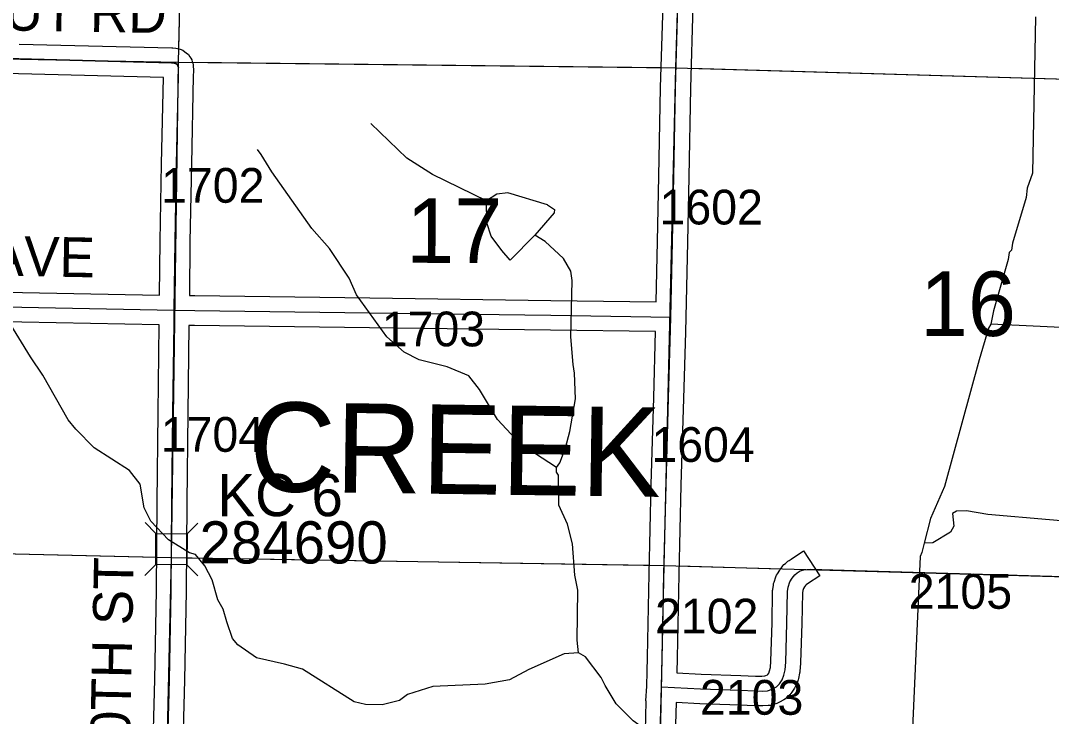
# Model space of a CAD drawing. Extents: x -132.8 to -73.3, y -60 to -26.
# Drawn here: x -115.373 to -113.296, y -53.786 to -52.384 of the extents above; entities that cross this region are included whole.
import ezdxf

# ---------------------------------------------------------------- set-up
doc = ezdxf.new("R2010")
doc.units = 0
for name, color, linetype in [('tdCoHydroRiver', 7, 'Continuous'), ('tdCoSecRdNmbr', 7, 'Continuous'), ('tdCoSecRdTxt', 7, 'Continuous'), ('tdCoSecRteBand', 7, 'Continuous'), ('tdCoSecRteCL', 7, 'Continuous'), ('tdCoSectLine', 7, 'Continuous'), ('tdCoSectLinePart', 7, 'Continuous'), ('tdCoSectNmbr', 7, 'Continuous'), ('tdCoStrucSec', 7, 'Continuous'), ('tdCoStrucSecCoName', 7, 'Continuous'), ('tdCoStrucSecFHWANum', 7, 'Continuous'), ('tdCoSurfGravel', 7, 'Continuous'), ('tdCoSurfLNO', 7, 'Continuous'), ('tdCoTwpNameTxt', 7, 'Continuous')]:
    doc.layers.add(name, color=color, linetype=linetype)

msp = doc.modelspace()

# ---------------------------------------------------------------- linework, layer by layer
at = {"layer": 'tdCoHydroRiver'}
for points in [[(-112.4148, -52.3362), (-112.4475, -52.4442), (-112.4704, -52.4736), (-112.504, -52.4917), (-112.5085, -52.5468), (-112.5155, -52.5734), (-112.5256, -52.5984), (-112.5469, -52.6294), (-112.6053, -52.6911), (-112.6374, -52.7108), (-112.6794, -52.7491), (-112.7169, -52.7971), (-112.7719, -52.8493), (-112.83, -52.8999), (-112.8578, -52.9387), (-112.8761, -52.9745), (-112.9005, -53.0054), (-112.9214, -53.0191), (-113.418, -52.9954)], [(-113.3281, -52.3761), (-113.3345, -52.6914), (-113.3448, -52.7212), (-113.3468, -52.74), (-113.3744, -52.8324), (-113.3763, -52.8466), (-113.3812, -52.8512), (-113.3831, -52.8653), (-113.4126, -52.9687), (-113.418, -52.9954)], [(-114.4345, -52.7471), (-114.5436, -52.6938), (-114.5949, -52.6609), (-114.6673, -52.5912)], [(-114.2934, -53.2839), (-114.3664, -53.2363), (-114.4125, -53.1878), (-114.4488, -53.1269), (-114.4703, -53.0996), (-114.514, -53.0811), (-114.5704, -53.067), (-114.6001, -53.0521), (-114.6356, -53.0212), (-114.6966, -52.936), (-114.7115, -52.9025), (-114.751, -52.8431), (-114.7863, -52.8028), (-114.8671, -52.6887), (-114.8883, -52.6535), (-114.8959, -52.6438)], [(-114.3116, -52.7549), (-114.3915, -52.7308), (-114.4136, -52.7334), (-114.4345, -52.7471)], [(-114.3368, -52.8158), (-114.387, -52.8666), (-114.4039, -52.8472), (-114.4252, -52.8183), (-114.434, -52.7912), (-114.4345, -52.7471)], [(-114.3116, -52.7549), (-114.2976, -52.7647), (-114.2978, -52.771), (-114.3368, -52.8158)], [(-114.2934, -53.2839), (-114.2869, -53.2746), (-114.2751, -53.2449), (-114.2663, -53.212), (-114.2552, -53.1461), (-114.257, -53.0939), (-114.2597, -53.0765), (-114.2647, -53.0212), (-114.2618, -52.9076), (-114.2645, -52.8886), (-114.2796, -52.863), (-114.3166, -52.8289), (-114.3368, -52.8158)], [(-115.0333, -53.456), (-115.0752, -53.4297), (-115.1106, -53.3925), (-115.1241, -53.3653), (-115.1324, -53.3178), (-115.1538, -53.2904), (-115.2252, -53.2444), (-115.2622, -53.2072), (-115.2775, -53.1879), (-115.3289, -53.0982), (-115.3532, -53.0613), (-115.4002, -52.9844)], [(-113.418, -52.9954), (-113.4229, -53.0032), (-113.4419, -53.0674), (-113.5115, -53.3228), (-113.5399, -53.3867), (-113.5523, -53.4369)], [(-114.2492, -53.6574), (-114.2517, -53.6321), (-114.2507, -53.5311), (-114.2563, -53.501), (-114.261, -53.4378), (-114.271, -53.3981), (-114.289, -53.3598), (-114.2891, -53.2998), (-114.2936, -53.2934), (-114.2934, -53.2839)], [(-113.1757, -53.4007), (-113.4245, -53.3786), (-113.4669, -53.3712), (-113.4875, -53.3723), (-113.4955, -53.3768), (-113.493, -53.4021), (-113.4996, -53.4146), (-113.5349, -53.4358), (-113.5523, -53.4369)], [(-113.5523, -53.4369), (-113.5575, -53.4557), (-113.5608, -53.4635), (-113.579, -53.8701), (-113.5789, -54.0531)], [(-114.2492, -53.6574), (-114.2777, -53.6598), (-114.3495, -53.6911), (-114.3879, -53.7122), (-114.437, -53.7205), (-114.5429, -53.7257), (-114.5938, -53.7417), (-114.6099, -53.7539), (-114.6449, -53.7625), (-114.678, -53.7617), (-114.7015, -53.7563), (-114.8056, -53.6906), (-114.8417, -53.6802), (-114.8982, -53.6677), (-114.9354, -53.6415), (-114.9461, -53.6286), (-114.9579, -53.5952), (-114.9651, -53.5697), (-114.9757, -53.5505), (-114.9873, -53.5108), (-115.0024, -53.482), (-115.0208, -53.4595), (-115.0333, -53.456)], [(-113.5789, -54.0531), (-113.5946, -54.0512), (-113.6275, -54.0377), (-113.6526, -54.0339), (-113.6874, -54.0377), (-113.732, -54.0524), (-113.7542, -54.0566), (-113.792, -54.0524), (-113.8233, -54.0437), (-113.8529, -54.0288), (-113.9065, -54.0259), (-113.963, -54.0102), (-113.9862, -53.9923), (-114.0105, -53.9569), (-114.0284, -53.9155), (-114.0311, -53.898), (-114.0492, -53.8644), (-114.0894, -53.8303), (-114.139, -53.7943), (-114.1729, -53.7603), (-114.1956, -53.7235), (-114.2031, -53.7075), (-114.2352, -53.6656), (-114.2492, -53.6574)]]:
    msp.add_lwpolyline(points, dxfattribs=at)
at = {"layer": 'tdCoSecRteBand'}
for points in [[(-114.0925, -52.9506), (-114.0924, -52.9503), (-114.0897, -52.8289), (-114.087, -52.6973), (-114.0836, -52.519), (-114.0836, -52.5189), (-114.0836, -52.5187), (-114.0786, -52.3518)], [(-114.0187, -52.3535), (-114.0236, -52.5203), (-114.027, -52.6985), (-114.027, -52.6985), (-114.027, -52.6985), (-114.0297, -52.8302), (-114.0297, -52.8302), (-114.0297, -52.8303), (-114.0331, -52.9815), (-114.0335, -53.0114), (-114.0338, -53.0114), (-114.0338, -53.0116), (-114.0338, -53.0116), (-114.0376, -53.1451), (-114.0426, -53.3201), (-114.0468, -53.4998), (-114.0502, -53.6677), (-114.0502, -53.6678), (-114.0502, -53.6679), (-114.051, -53.6977), (-114.0019, -53.7003), (-113.9221, -53.7031), (-113.922, -53.7031), (-113.9219, -53.7031), (-113.8924, -53.7043), (-113.8796, -53.7045), (-113.8734, -53.7042), (-113.8713, -53.7035), (-113.8684, -53.7019), (-113.8674, -53.7009), (-113.8658, -53.6984), (-113.8641, -53.6941), (-113.8625, -53.6872), (-113.8613, -53.6742), (-113.8591, -53.5972), (-113.8579, -53.5337), (-113.8579, -53.532), (-113.8576, -53.5303), (-113.8564, -53.5211), (-113.856, -53.5181), (-113.855, -53.5153), (-113.8513, -53.5047), (-113.8502, -53.5014), (-113.8483, -53.4985), (-113.8436, -53.4911), (-113.8429, -53.4899), (-113.8421, -53.4889), (-113.8371, -53.4824), (-113.835, -53.4796), (-113.8322, -53.4774), (-113.8271, -53.4732), (-113.826, -53.4723), (-113.8248, -53.4716), (-113.8208, -53.4689), (-113.7959, -53.4523), (-113.7626, -53.5022), (-113.7875, -53.5188), (-113.7904, -53.5207), (-113.7917, -53.5218), (-113.7937, -53.5243), (-113.7958, -53.5277), (-113.7973, -53.5322), (-113.7979, -53.5366), (-113.7991, -53.5985), (-113.7991, -53.5986), (-113.7992, -53.5987), (-113.8014, -53.6769), (-113.8014, -53.6779), (-113.8015, -53.6789), (-113.803, -53.6947), (-113.8031, -53.6965), (-113.8036, -53.6984), (-113.806, -53.7095), (-113.8065, -53.7118), (-113.8074, -53.714), (-113.8111, -53.7233), (-113.8122, -53.7262), (-113.8139, -53.7288), (-113.8191, -53.7367), (-113.821, -53.7395), (-113.8234, -53.7419), (-113.8296, -53.7478), (-113.8322, -53.7503), (-113.8355, -53.7522), (-113.8441, -53.7571), (-113.8467, -53.7586), (-113.8495, -53.7595), (-113.8584, -53.7625), (-113.8624, -53.7638), (-113.8666, -53.764), (-113.8779, -53.7645), (-113.8788, -53.7645), (-113.8797, -53.7645), (-113.8938, -53.7643), (-113.8941, -53.7643), (-113.8945, -53.7642), (-113.9242, -53.763), (-114.0043, -53.7603), (-114.0045, -53.7603), (-114.0048, -53.7603), (-114.0526, -53.7577), (-114.0549, -53.8457)], [(-115.3763, -52.4312), (-115.0686, -52.4388), (-115.0675, -52.4388), (-115.0664, -52.439), (-115.0607, -52.4395), (-115.0574, -52.4398), (-115.0544, -52.4408), (-115.0516, -52.4417), (-115.0466, -52.4434), (-115.0425, -52.4466), (-115.0394, -52.4489), (-115.0351, -52.4523), (-115.0322, -52.457), (-115.0306, -52.4597), (-115.0285, -52.463), (-115.0274, -52.4667), (-115.0265, -52.4697), (-115.0255, -52.473), (-115.0253, -52.4764), (-115.0249, -52.4821), (-115.0248, -52.4837), (-115.0249, -52.4853), (-115.0253, -52.4959), (-115.0292, -52.6734), (-115.0322, -52.8293), (-115.0333, -52.9377), (-115.0332, -52.9377), (-115.0332, -52.9378), (-115.0331, -52.9378), (-115.0222, -52.938), (-114.6694, -52.9425), (-114.6693, -52.9425), (-114.6693, -52.9425), (-114.3046, -52.9477), (-114.0925, -52.9506)], [(-115.0933, -52.9367), (-115.0922, -52.8285), (-115.0922, -52.8284), (-115.0922, -52.8283), (-115.0892, -52.6722), (-115.0892, -52.6721), (-115.0892, -52.6721), (-115.0854, -52.4984), (-115.3777, -52.4912), (-115.8673, -52.4815), (-115.9808, -52.4806), (-115.9838, -52.5731), (-115.9883, -52.7119), (-115.9883, -52.712), (-115.9883, -52.712), (-115.9945, -52.8874), (-115.9953, -52.9184), (-115.8956, -52.9193), (-115.8954, -52.9193), (-115.8952, -52.9193), (-115.4393, -52.9301), (-115.0933, -52.9367)], [(-115.3734, -54.1002), (-115.3732, -54.1002), (-115.373, -54.1003), (-115.3321, -54.1123), (-115.2836, -54.1252), (-115.2834, -54.1253), (-115.2832, -54.1253), (-115.2161, -54.1442), (-115.1614, -54.1594), (-115.1148, -54.1723), (-115.1121, -54.0664), (-115.1079, -53.8874), (-115.1079, -53.8874), (-115.1079, -53.8873), (-115.1032, -53.7114), (-115.0997, -53.5321), (-115.0985, -53.3543), (-115.0985, -53.3542), (-115.0985, -53.3541), (-115.0963, -53.1738), (-115.0941, -52.9967), (-115.4405, -52.9901)], [(-114.1149, -53.8441), (-114.1125, -53.7554), (-114.1125, -53.7546), (-114.1133, -53.7545), (-114.1117, -53.725), (-114.111, -53.6954), (-114.1102, -53.6664), (-114.1067, -53.4985), (-114.1067, -53.4985), (-114.1067, -53.4984), (-114.1026, -53.3186), (-114.1026, -53.3186), (-114.1026, -53.3185), (-114.0976, -53.1434), (-114.0976, -53.1434), (-114.0976, -53.1434), (-114.0938, -53.0105), (-114.3054, -53.0076), (-114.3054, -53.0076), (-114.3054, -53.0076), (-114.6701, -53.0025), (-115.023, -52.998), (-115.0231, -52.998), (-115.0232, -52.998), (-115.0341, -52.9978), (-115.0363, -53.1746), (-115.0385, -53.3548), (-115.0397, -53.5327), (-115.0397, -53.5329), (-115.0397, -53.5331), (-115.0432, -53.7126), (-115.0432, -53.7127), (-115.0432, -53.7129), (-115.0479, -53.8889)]]:
    msp.add_lwpolyline(points, dxfattribs=at)
at = {"layer": 'tdCoSecRteCL'}
for points in [[(-114.0631, -52.981), (-114.0597, -52.8296), (-114.057, -52.6979), (-114.0536, -52.5196), (-114.0486, -52.3526)], [(-115.0636, -52.9673), (-115.0622, -52.8289), (-115.0592, -52.6728), (-115.0553, -52.4949), (-115.0549, -52.4841), (-115.0553, -52.4783), (-115.0562, -52.4753), (-115.0578, -52.4726), (-115.0608, -52.4703), (-115.0636, -52.4694), (-115.0693, -52.4688), (-115.3771, -52.4612), (-115.8668, -52.4515), (-115.9879, -52.4506), (-116.0097, -52.4492)], [(-116.026, -52.9481), (-116.0017, -52.9483), (-115.8959, -52.9493), (-115.4399, -52.9601), (-115.0636, -52.9673)], [(-115.0883, -54.2096), (-115.0865, -54.206), (-115.0855, -54.2006), (-115.0821, -54.0672), (-115.0779, -53.8881), (-115.0732, -53.7121), (-115.0697, -53.5325), (-115.0685, -53.3545), (-115.0663, -53.1742), (-115.0641, -52.9939), (-115.0636, -52.9673)], [(-115.0636, -52.9673), (-115.0226, -52.968), (-114.6697, -52.9725), (-114.305, -52.9776), (-114.0631, -52.981)], [(-114.0818, -53.7262), (-114.0802, -53.6671), (-114.0768, -53.4991), (-114.0726, -53.3193), (-114.0676, -53.1443), (-114.0637, -53.0059), (-114.0631, -52.981)], [(-114.0818, -53.7262), (-114.0032, -53.7303), (-113.9231, -53.733), (-113.8933, -53.7343), (-113.8792, -53.7345), (-113.8679, -53.734), (-113.859, -53.7311), (-113.8503, -53.7261), (-113.8442, -53.7202), (-113.839, -53.7123), (-113.8353, -53.7029), (-113.8328, -53.6919), (-113.8314, -53.6761), (-113.8291, -53.5979), (-113.8279, -53.5343), (-113.8267, -53.5251), (-113.823, -53.5145), (-113.8183, -53.5071), (-113.8134, -53.5007), (-113.8082, -53.4965), (-113.8042, -53.4939)], [(-114.0946, -54.2606), (-114.0928, -54.1758), (-114.0896, -54.0232), (-114.0849, -53.8449), (-114.0818, -53.7262)]]:
    msp.add_lwpolyline(points, dxfattribs=at)
at = {"layer": 'tdCoSectLine'}
for points in [[(-115.0554, -52.4676), (-115.032, -51.4626)], [(-114.0528, -52.479), (-114.0224, -51.4702)], [(-116.0101, -52.4492), (-115.0554, -52.4676)], [(-115.0696, -53.4657), (-115.0554, -52.4676)], [(-115.0554, -52.4676), (-114.0528, -52.479)], [(-114.0767, -53.4815), (-114.0528, -52.479)], [(-114.0528, -52.479), (-113.0551, -52.5076)], [(-116.042, -53.4425), (-115.0696, -53.4657)], [(-115.0922, -54.4677), (-115.0696, -53.4657)], [(-115.0696, -53.4657), (-114.0767, -53.4815)], [(-114.0982, -54.4827), (-114.0767, -53.4815)], [(-114.0767, -53.4815), (-113.0759, -53.5096)]]:
    msp.add_lwpolyline(points, dxfattribs=at)
at = {"layer": 'tdCoSectLinePart'}
for points in [[(-115.0547, -52.441), (-115.032, -51.4626)], [(-115.0277, -52.4679), (-114.0828, -52.4786)], [(-114.0228, -52.4798), (-113.0551, -52.5076)], [(-116.0116, -53.4433), (-115.0994, -53.465)], [(-115.0394, -53.4662), (-114.1067, -53.481)], [(-114.0466, -53.4823), (-113.8418, -53.4881)], [(-113.7904, -53.4895), (-113.103, -53.5088)]]:
    msp.add_lwpolyline(points, dxfattribs=at)
at = {"layer": 'tdCoStrucSec'}
for points in [[(-115.1226, -53.3949), (-115.1006, -53.4172), (-115.038, -53.4176)], [(-115.0162, -53.3961), (-115.038, -53.4176), (-115.0385, -53.4802)], [(-115.1233, -53.5017), (-115.101, -53.4797), (-115.1006, -53.4172)], [(-115.0165, -53.5024), (-115.0385, -53.4802), (-115.101, -53.4797)]]:
    msp.add_lwpolyline(points, dxfattribs=at)
at = {"layer": 'tdCoSurfGravel'}
for points in [[(-114.0818, -53.7262), (-114.0802, -53.6671), (-114.0768, -53.4991), (-114.0726, -53.3193), (-114.0676, -53.1443), (-114.0637, -53.0059), (-114.0631, -52.981), (-114.0597, -52.8296), (-114.057, -52.6979), (-114.0536, -52.5196), (-114.0486, -52.3526), (-114.0437, -52.1731), (-114.0385, -52.001), (-114.0334, -51.8358), (-114.0269, -51.6624), (-114.022, -51.4702)], [(-116.0097, -52.4492), (-115.9879, -52.4506), (-115.8668, -52.4515), (-115.3771, -52.4612), (-115.0693, -52.4688), (-115.0636, -52.4694), (-115.0608, -52.4703), (-115.0578, -52.4726), (-115.0562, -52.4753), (-115.0553, -52.4783)], [(-115.0883, -54.2096), (-115.0865, -54.206), (-115.0855, -54.2006), (-115.0821, -54.0672), (-115.0779, -53.8881), (-115.0732, -53.7121), (-115.0697, -53.5325), (-115.0685, -53.3545), (-115.0663, -53.1742), (-115.0641, -52.9939), (-115.0636, -52.9673), (-115.0622, -52.8289), (-115.0592, -52.6728), (-115.0553, -52.4949), (-115.0549, -52.4841), (-115.0553, -52.4783)], [(-116.026, -52.9481), (-116.0017, -52.9483), (-115.8959, -52.9493), (-115.4399, -52.9601), (-115.0636, -52.9673), (-115.0226, -52.968), (-114.6697, -52.9725), (-114.305, -52.9776), (-114.0631, -52.981)], [(-114.0818, -53.7262), (-114.0032, -53.7303), (-113.9231, -53.733), (-113.8933, -53.7343), (-113.8792, -53.7345), (-113.8679, -53.734), (-113.859, -53.7311), (-113.8503, -53.7261), (-113.8442, -53.7202), (-113.839, -53.7123), (-113.8353, -53.7029), (-113.8328, -53.6919), (-113.8314, -53.6761), (-113.8291, -53.5979), (-113.8279, -53.5343), (-113.8267, -53.5251), (-113.823, -53.5145), (-113.8183, -53.5071), (-113.8134, -53.5007), (-113.8082, -53.4965), (-113.8042, -53.4939)], [(-114.0946, -54.2606), (-114.0928, -54.1758), (-114.0896, -54.0232), (-114.0849, -53.8449), (-114.0818, -53.7262)]]:
    msp.add_lwpolyline(points, dxfattribs=at)
at = {"layer": 'tdCoSurfLNO'}
for p, q in [((-113.8042, -53.4939), (-113.8023, -53.4926)), ((-113.8023, -53.4926), (-113.7949, -53.4904)), ((-113.7949, -53.4904), (-113.7819, -53.4889)), ((-113.7819, -53.4889), (-113.6911, -53.4917)), ((-113.6911, -53.4917), (-113.2388, -53.5047))]:
    msp.add_line(p, q, dxfattribs=at)

# ---------------------------------------------------------------- texts
at = {"layer": 'tdCoSecRdNmbr'}
for s, rotation, p in [('1702', 359.9135, (-115.0903, -52.7506)), ('1602', 359.9142, (-114.0858, -52.7944)), ('1703', 359.9138, (-114.6456, -53.0399)), ('1704', 359.9135, (-115.091, -53.2524)), ('1604', 359.9142, (-114.1022, -53.2728)), ('2105', 359.9315, (-113.5836, -53.5686)), ('2102', 359.9142, (-114.0949, -53.6184)), ('2103', 359.9142, (-114.0043, -53.7821))]:
    msp.add_text(s, height=0.07, rotation=rotation, dxfattribs=at).set_placement(p)
at = {"layer": 'tdCoSecRdTxt'}
for s, rotation, p in [('CHESTNUT RD', 359.017, (-115.8461, -52.396)), ('BURGAN AVE', 358.905, (-115.9258, -52.8878)), ('250TH ST', 88.7993, (-115.1555, -53.9534))]:
    msp.add_text(s, height=0.08, rotation=rotation, dxfattribs=at).set_placement(p)
at = {"layer": 'tdCoSectNmbr'}
for s, rotation, p in [('17', 359.9138, (-114.5964, -52.8718)), ('16', 359.9145, (-113.561, -53.019))]:
    msp.add_text(s, height=0.13, rotation=rotation, dxfattribs=at).set_placement(p)
at = {"layer": 'tdCoStrucSecCoName'}
msp.add_text('KC 6', height=0.085, dxfattribs=at).set_placement((-114.9767, -53.3823))
at = {"layer": 'tdCoStrucSecFHWANum'}
msp.add_text('284690', height=0.085, dxfattribs=at).set_placement((-115.0128, -53.4776))
at = {"layer": 'tdCoTwpNameTxt'}
msp.add_text('CREEK', height=0.18, rotation=359.2011, dxfattribs=at).set_placement((-114.9136, -53.3319))

doc.saveas('drawing.dxf')
